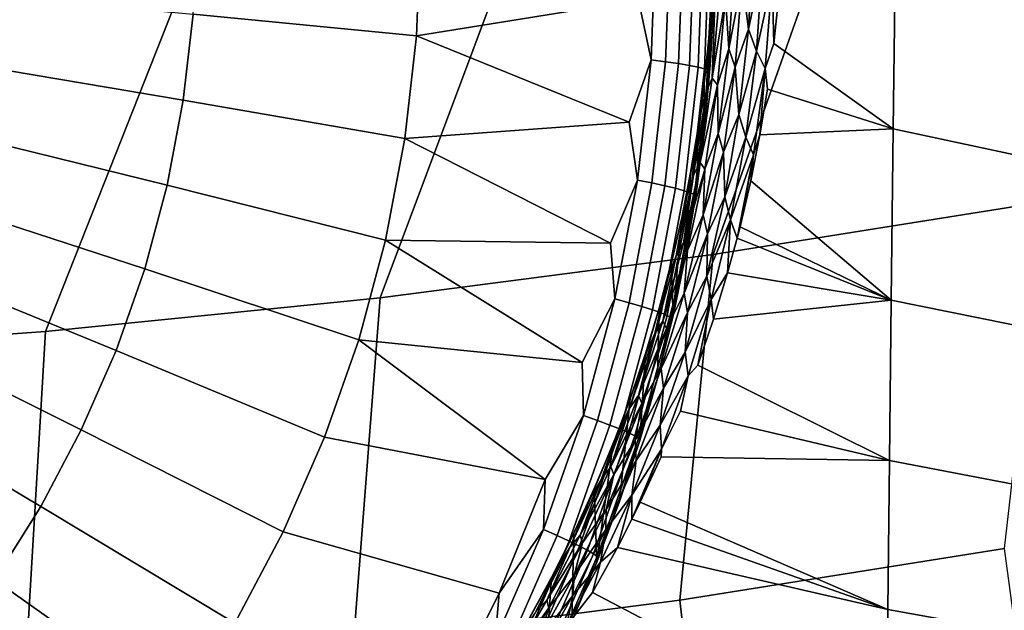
# Model space of a CAD drawing. Header units: metres. Extents: x -109 to 109, y -100 to 58.
# Tile 216 of 642: x 2.4 to 4.81, y -90.92 to -89.48. Entities that reach past the tile are written whole.
import ezdxf

# ---------------------------------------------------------------- set-up
doc = ezdxf.new("R2010")
doc.units = ezdxf.units.M
doc.layers.add('solid_21_062_100_XXX', color=7, linetype='CONTINUOUS')

msp = doc.modelspace()

# ---------------------------------------------------------------- linework, layer by layer
at = {"layer": 'solid_21_062_100_XXX'}
for points in [[(5.816099, -89.588181, -22.608746), (4.541521, -89.301651, -22.627445), (4.547272, -88.834496, -22.240826), (5.822062, -89.134796, -22.210011)], [(4.097101, -90.051674, 19.247469), (4.904485, -89.922958, 19.14525), (5.208402, -89.006454, 20.146877), (4.418644, -89.139099, 20.258987)], [(3.284245, -90.157234, 19.331305), (4.097101, -90.051674, 19.247469), (4.418644, -89.139099, 20.258987), (3.623126, -89.249916, 20.352648)], [(2.467002, -90.239479, 19.396627), (3.284245, -90.157234, 19.331305), (3.623126, -89.249916, 20.352648), (2.822886, -89.338753, 20.427734)], [(2.827322, -89.464554, -21.725935), (2.83525, -89.253181, -21.711266), (3.382254, -89.265572, -21.532698), (3.372797, -89.517723, -21.550198)], [(3.914651, -89.42981, -21.333645), (3.372797, -89.517723, -21.550198), (3.382254, -89.265572, -21.532698)], [(3.956215, -89.281487, -21.3034), (3.945153, -89.576424, -21.32387), (3.914651, -89.42981, -21.333645)], [(3.991855, -89.283257, -21.277977), (3.980693, -89.580849, -21.29863), (3.945153, -89.576424, -21.32387), (3.956215, -89.281487, -21.3034)], [(4.101559, -89.266563, -22.485321), (4.091006, -89.487411, -22.688292), (4.098543, -89.308693, -22.48979)], [(4.100789, -89.439247, -22.67647), (4.091006, -89.487411, -22.688292), (4.101559, -89.266563, -22.485321)], [(4.023403, -89.285355, -21.247644), (4.012153, -89.585304, -21.268461), (3.980693, -89.580849, -21.29863), (3.991855, -89.283257, -21.277977)], [(4.050185, -89.287758, -21.213051), (4.03886, -89.589706, -21.234007), (4.012153, -89.585304, -21.268461), (4.023403, -89.285355, -21.247644)], [(4.071631, -89.290405, -21.174936), (4.060246, -89.593948, -21.196003), (4.03886, -89.589706, -21.234007), (4.050185, -89.287758, -21.213051)], [(4.087283, -89.293236, -21.134111), (4.075854, -89.597946, -21.155258), (4.060246, -89.593948, -21.196003), (4.071631, -89.290405, -21.174936)], [(4.075854, -89.597946, -21.155258), (4.087283, -89.293236, -21.134111), (4.096807, -89.296196, -21.091446), (4.085351, -89.601616, -21.112644)], [(4.09818, -89.421066, -21.056353), (4.090436, -89.578438, -21.067276), (4.085351, -89.601616, -21.112644), (4.096807, -89.296196, -21.091446)], [(4.194367, -89.286247, -22.653944), (4.182823, -89.501503, -22.852743), (4.167879, -89.378868, -22.723574)], [(4.217405, -89.337898, -22.709238), (4.182823, -89.501503, -22.852743), (4.194367, -89.286247, -22.653944)], [(4.244611, -89.53614, -22.894024), (4.256062, -89.425446, -22.790062), (4.541521, -89.301651, -22.627445), (4.536226, -89.74501, -23.04027)], [(5.810734, -90.017563, -23.031914), (4.536226, -89.74501, -23.04027), (4.541521, -89.301651, -22.627445), (5.816099, -89.588181, -22.608746)], [(4.091006, -89.487411, -22.688292), (4.086059, -89.523949, -22.689211), (4.098543, -89.308693, -22.48979)], [(4.090436, -89.578438, -21.067276), (4.09818, -89.421066, -21.056353), (4.098543, -89.308693, -22.48979), (4.086059, -89.523949, -22.689211)], [(1.646465, -90.298302, 19.443338), (2.467002, -90.239479, 19.396627), (2.822886, -89.338753, 20.427734), (2.018967, -89.405464, 20.484123)], [(4.148993, -89.335526, -22.664228), (4.134665, -89.549248, -22.865837), (4.126735, -89.423676, -22.721529)], [(4.167879, -89.378868, -22.723574), (4.134665, -89.549248, -22.865837), (4.148993, -89.335526, -22.664228)], [(4.217405, -89.337898, -22.709238), (4.202742, -89.554871, -22.9119), (4.182823, -89.501503, -22.852743)], [(4.241124, -89.378609, -22.74897), (4.202742, -89.554871, -22.9119), (4.217405, -89.337898, -22.709238)], [(4.167879, -89.378868, -22.723574), (4.150889, -89.593842, -22.928688), (4.134665, -89.549248, -22.865837)], [(4.182823, -89.501503, -22.852743), (4.150889, -89.593842, -22.928688), (4.167879, -89.378868, -22.723574)], [(4.241124, -89.378609, -22.74897), (4.223992, -89.597267, -22.954576), (4.202742, -89.554871, -22.9119)], [(4.241124, -89.378609, -22.74897), (4.244611, -89.53614, -22.894024), (4.223992, -89.597267, -22.954576)], [(4.241124, -89.378609, -22.74897), (4.256062, -89.425446, -22.790062), (4.244611, -89.53614, -22.894024)], [(2.253401, -89.581818, -21.881659), (2.272482, -89.41288, -21.869934), (2.827322, -89.464554, -21.725935), (2.803583, -89.674736, -21.740522)], [(4.113252, -89.407852, -22.67848), (4.094753, -89.620964, -22.884251), (4.100789, -89.439247, -22.67647)], [(4.126735, -89.423676, -22.721529), (4.094753, -89.620964, -22.884251), (4.113252, -89.407852, -22.67848)], [(4.126735, -89.423676, -22.721529), (4.107199, -89.63736, -22.929007), (4.094753, -89.620964, -22.884251)], [(4.134665, -89.549248, -22.865837), (4.107199, -89.63736, -22.929007), (4.126735, -89.423676, -22.721529)], [(3.945153, -89.576424, -21.32387), (3.891677, -89.728317, -21.354362), (3.372797, -89.517723, -21.550198), (3.914651, -89.42981, -21.333645)], [(4.100789, -89.439247, -22.67647), (4.08048, -89.652336, -22.883888), (4.091006, -89.487411, -22.688292)], [(4.094753, -89.620964, -22.884251), (4.08048, -89.652336, -22.883888), (4.100789, -89.439247, -22.67647)], [(2.803583, -89.674736, -21.740522), (2.827322, -89.464554, -21.725935), (3.372797, -89.517723, -21.550198), (3.344477, -89.768463, -21.5676)], [(4.091006, -89.487411, -22.688292), (4.067856, -89.700806, -22.898529), (4.086059, -89.523949, -22.689211)], [(4.08048, -89.652336, -22.883888), (4.067856, -89.700806, -22.898529), (4.091006, -89.487411, -22.688292)], [(3.891677, -89.728317, -21.354362), (3.344477, -89.768463, -21.5676), (3.372797, -89.517723, -21.550198)], [(4.182823, -89.501503, -22.852743), (4.159588, -89.709824, -23.058245), (4.150889, -89.593842, -22.928688)], [(4.202742, -89.554871, -22.9119), (4.159588, -89.709824, -23.058245), (4.182823, -89.501503, -22.852743)], [(4.067856, -89.700806, -22.898529), (4.074836, -89.632599, -22.795174), (4.086059, -89.523949, -22.689211)], [(4.07662, -89.735397, -21.078169), (4.086059, -89.523949, -22.689211), (4.074836, -89.632599, -22.795174)], [(4.090436, -89.578438, -21.067276), (4.086059, -89.523949, -22.689211), (4.07662, -89.735397, -21.078169)], [(4.223992, -89.597267, -22.954576), (4.244611, -89.53614, -22.894024), (4.536226, -89.74501, -23.04027), (4.229641, -89.647446, -23.002285)], [(4.134665, -89.549248, -22.865837), (4.108746, -89.755814, -23.074085), (4.107199, -89.63736, -22.929007)], [(4.150889, -89.593842, -22.928688), (4.108746, -89.755814, -23.074085), (4.134665, -89.549248, -22.865837)], [(4.202742, -89.554871, -22.9119), (4.176344, -89.76461, -23.121197), (4.159588, -89.709824, -23.058245)], [(4.223992, -89.597267, -22.954576), (4.176344, -89.76461, -23.121197), (4.202742, -89.554871, -22.9119)], [(2.221718, -89.748863, -21.893251), (2.253401, -89.581818, -21.881659), (2.803583, -89.674736, -21.740522), (2.764164, -89.882568, -21.754946)], [(3.945153, -89.576424, -21.32387), (3.912028, -89.86972, -21.344227), (3.891677, -89.728317, -21.354362)], [(3.980693, -89.580849, -21.29863), (3.94727, -89.876778, -21.31917), (3.912028, -89.86972, -21.344227), (3.945153, -89.576424, -21.32387)], [(4.012153, -89.585304, -21.268461), (3.978465, -89.883575, -21.289164), (3.94727, -89.876778, -21.31917), (3.980693, -89.580849, -21.29863)], [(4.03886, -89.589706, -21.234007), (4.004948, -89.889961, -21.254847), (3.978465, -89.883575, -21.289164), (4.012153, -89.585304, -21.268461)], [(4.060246, -89.593948, -21.196003), (4.026154, -89.89579, -21.216951), (4.004948, -89.889961, -21.254847), (4.03886, -89.589706, -21.234007)], [(4.090436, -89.578438, -21.067276), (4.07662, -89.735397, -21.078169), (4.085351, -89.601616, -21.112644)], [(4.150889, -89.593842, -22.928688), (4.12229, -89.801437, -23.140387), (4.108746, -89.755814, -23.074085)], [(4.159588, -89.709824, -23.058245), (4.12229, -89.801437, -23.140387), (4.150889, -89.593842, -22.928688)], [(4.075854, -89.597946, -21.155258), (4.041631, -89.900955, -21.176289), (4.026154, -89.89579, -21.216951), (4.060246, -89.593948, -21.196003)], [(4.041631, -89.900955, -21.176289), (4.075854, -89.597946, -21.155258), (4.085351, -89.601616, -21.112644), (4.051049, -89.905334, -21.133722)], [(4.056755, -89.891716, -21.089018), (4.051049, -89.905334, -21.133722), (4.085351, -89.601616, -21.112644)], [(4.07662, -89.735397, -21.078169), (4.056755, -89.891716, -21.089018), (4.085351, -89.601616, -21.112644)], [(4.223992, -89.597267, -22.954576), (4.195075, -89.808456, -23.166771), (4.176344, -89.76461, -23.121197)], [(4.223992, -89.597267, -22.954576), (4.211023, -89.759285, -23.114962), (4.195075, -89.808456, -23.166771)], [(4.223992, -89.597267, -22.954576), (4.229641, -89.647446, -23.002285), (4.211023, -89.759285, -23.114962)], [(4.056755, -89.891716, -21.089018), (4.07662, -89.735397, -21.078169), (4.074836, -89.632599, -22.795174), (4.060152, -89.74189, -22.905666)], [(4.067856, -89.700806, -22.898529), (4.060152, -89.74189, -22.905666), (4.074836, -89.632599, -22.795174)], [(4.094753, -89.620964, -22.884251), (4.064729, -89.826569, -23.096558), (4.08048, -89.652336, -22.883888)], [(4.107199, -89.63736, -22.929007), (4.064729, -89.826569, -23.096558), (4.094753, -89.620964, -22.884251)], [(4.107199, -89.63736, -22.929007), (4.076135, -89.843452, -23.143), (4.064729, -89.826569, -23.096558)], [(4.108746, -89.755814, -23.074085), (4.076135, -89.843452, -23.143), (4.107199, -89.63736, -22.929007)], [(4.08048, -89.652336, -22.883888), (4.048659, -89.857758, -23.097795), (4.067856, -89.700806, -22.898529)], [(4.064729, -89.826569, -23.096558), (4.048659, -89.857758, -23.097795), (4.08048, -89.652336, -22.883888)], [(4.211023, -89.759285, -23.114962), (4.229641, -89.647446, -23.002285), (4.536226, -89.74501, -23.04027)], [(2.764164, -89.882568, -21.754946), (2.803583, -89.674736, -21.740522), (3.344477, -89.768463, -21.5676), (3.297454, -90.016388, -21.584806)], [(4.067856, -89.700806, -22.898529), (4.033206, -89.906258, -23.115181), (4.060152, -89.74189, -22.905666)], [(4.048659, -89.857758, -23.097795), (4.033206, -89.906258, -23.115181), (4.067856, -89.700806, -22.898529)], [(4.159588, -89.709824, -23.058245), (4.125611, -89.910797, -23.269709), (4.12229, -89.801437, -23.140387)], [(4.176344, -89.76461, -23.121197), (4.125611, -89.910797, -23.269709), (4.159588, -89.709824, -23.058245)], [(3.912028, -89.86972, -21.344227), (3.845866, -90.024193, -21.374897), (3.344477, -89.768463, -21.5676), (3.891677, -89.728317, -21.354362)], [(2.177611, -89.913078, -21.90465), (2.221718, -89.748863, -21.893251), (2.764164, -89.882568, -21.754946), (2.709288, -90.086884, -21.769127)], [(4.03087, -90.04715, -21.099806), (4.056755, -89.891716, -21.089018), (4.060152, -89.74189, -22.905666), (4.041905, -89.851715, -23.020643)], [(4.033206, -89.906258, -23.115181), (4.041905, -89.851715, -23.020643), (4.060152, -89.74189, -22.905666)], [(4.108746, -89.755814, -23.074085), (4.072183, -89.954872, -23.288239), (4.076135, -89.843452, -23.143)], [(4.12229, -89.801437, -23.140387), (4.072183, -89.954872, -23.288239), (4.108746, -89.755814, -23.074085)], [(4.188612, -89.871567, -23.23222), (4.211023, -89.759285, -23.114962), (4.536226, -89.74501, -23.04027), (4.531373, -90.163162, -23.477812)], [(4.195075, -89.808456, -23.166771), (4.211023, -89.759285, -23.114962), (4.188612, -89.871567, -23.23222)], [(5.805931, -90.421715, -23.478037), (4.531373, -90.163162, -23.477812), (4.536226, -89.74501, -23.04027), (5.810734, -90.017563, -23.031914)], [(3.845866, -90.024193, -21.374897), (3.297454, -90.016388, -21.584806), (3.344477, -89.768463, -21.5676)], [(4.176344, -89.76461, -23.121197), (4.139153, -89.966782, -23.336418), (4.125611, -89.910797, -23.269709)], [(4.195075, -89.808456, -23.166771), (4.139153, -89.966782, -23.336418), (4.176344, -89.76461, -23.121197)], [(4.12229, -89.801437, -23.140387), (4.083009, -90.001358, -23.357964), (4.072183, -89.954872, -23.288239)], [(4.125611, -89.910797, -23.269709), (4.083009, -90.001358, -23.357964), (4.12229, -89.801437, -23.140387)], [(4.195075, -89.808456, -23.166771), (4.15538, -90.01165, -23.384569), (4.139153, -89.966782, -23.336418)], [(4.195075, -89.808456, -23.166771), (4.162393, -89.984146, -23.354101), (4.15538, -90.01165, -23.384569)], [(4.195075, -89.808456, -23.166771), (4.188612, -89.871567, -23.23222), (4.162393, -89.984146, -23.354101)], [(4.064729, -89.826569, -23.096558), (4.024126, -90.024384, -23.314688), (4.048659, -89.857758, -23.097795)], [(4.076135, -89.843452, -23.143), (4.024126, -90.024384, -23.314688), (4.064729, -89.826569, -23.096558)], [(3.999003, -90.201469, -21.110516), (4.03087, -90.04715, -21.099806), (4.041905, -89.851715, -23.020643), (4.019997, -89.961929, -23.140352)], [(4.048659, -89.857758, -23.097795), (4.006275, -90.055252, -23.317484), (4.033206, -89.906258, -23.115181)], [(4.024126, -90.024384, -23.314688), (4.006275, -90.055252, -23.317484), (4.048659, -89.857758, -23.097795)], [(4.033206, -89.906258, -23.115181), (4.019997, -89.961929, -23.140352), (4.041905, -89.851715, -23.020643)], [(4.076135, -89.843452, -23.143), (4.034472, -90.041725, -23.36282), (4.024126, -90.024384, -23.314688)], [(4.072183, -89.954872, -23.288239), (4.034472, -90.041725, -23.36282), (4.076135, -89.843452, -23.143)], [(3.912028, -89.86972, -21.344227), (3.857025, -90.159714, -21.364353), (3.845866, -90.024193, -21.374897)], [(3.94727, -89.876778, -21.31917), (3.891771, -90.169395, -21.339478), (3.857025, -90.159714, -21.364353), (3.912028, -89.86972, -21.344227)], [(3.978465, -89.883575, -21.289164), (3.922528, -90.178497, -21.309631), (3.891771, -90.169395, -21.339478), (3.94727, -89.876778, -21.31917)], [(4.162393, -89.984146, -23.354101), (4.188612, -89.871567, -23.23222), (4.531373, -90.163162, -23.477812)], [(2.709288, -90.086884, -21.769127), (2.764164, -89.882568, -21.754946), (3.297454, -90.016388, -21.584806), (3.23199, -90.260117, -21.601723)], [(4.004948, -89.889961, -21.254847), (3.948638, -90.186844, -21.275452), (3.922528, -90.178497, -21.309631), (3.978465, -89.883575, -21.289164)], [(4.026154, -89.89579, -21.216951), (3.969547, -90.194252, -21.237667), (3.948638, -90.186844, -21.275452), (4.004948, -89.889961, -21.254847)], [(4.041631, -89.900955, -21.176289), (3.984806, -90.200562, -21.197083), (3.969547, -90.194252, -21.237667), (4.026154, -89.89579, -21.216951)], [(3.984806, -90.200562, -21.197083), (4.041631, -89.900955, -21.176289), (4.051049, -89.905334, -21.133722), (3.994091, -90.205635, -21.154564)], [(4.033206, -89.906258, -23.115181), (3.988003, -90.103592, -23.337561), (4.019997, -89.961929, -23.140352)], [(4.006275, -90.055252, -23.317484), (3.988003, -90.103592, -23.337561), (4.033206, -89.906258, -23.115181)], [(3.999003, -90.201469, -21.110516), (3.994091, -90.205635, -21.154564), (4.051049, -89.905334, -21.133722)], [(4.03087, -90.04715, -21.099806), (3.999003, -90.201469, -21.110516), (4.051049, -89.905334, -21.133722)], [(4.056755, -89.891716, -21.089018), (4.03087, -90.04715, -21.099806), (4.051049, -89.905334, -21.133722)], [(2.121325, -90.073547, -21.915787), (2.177611, -89.913078, -21.90465), (2.709288, -90.086884, -21.769127), (2.63926, -90.28653, -21.782982)], [(4.015844, -90.896088, 18.178625), (4.807839, -90.77037, 18.084892), (4.904485, -89.922958, 19.14525), (4.097101, -90.051674, 19.247469)], [(4.125611, -89.910797, -23.269709), (4.081686, -90.104317, -23.486559), (4.083009, -90.001358, -23.357964)], [(4.139153, -89.966782, -23.336418), (4.081686, -90.104317, -23.486559), (4.125611, -89.910797, -23.269709)], [(3.988003, -90.103592, -23.337561), (3.994327, -90.072441, -23.264814), (4.019997, -89.961929, -23.140352)], [(3.999003, -90.201469, -21.110516), (4.019997, -89.961929, -23.140352), (3.994327, -90.072441, -23.264814)], [(4.072183, -89.954872, -23.288239), (4.025774, -90.146355, -23.507725), (4.034472, -90.041725, -23.36282)], [(4.083009, -90.001358, -23.357964), (4.025774, -90.146355, -23.507725), (4.072183, -89.954872, -23.288239)], [(4.139153, -89.966782, -23.336418), (4.091968, -90.161316, -23.556986), (4.081686, -90.104317, -23.486559)], [(4.139153, -89.966782, -23.336418), (4.132139, -90.09687, -23.480724), (4.091968, -90.161316, -23.556986)], [(4.139153, -89.966782, -23.336418), (4.15538, -90.01165, -23.384569), (4.132139, -90.09687, -23.480724)], [(4.083009, -90.001358, -23.357964), (4.033853, -90.193558, -23.580847), (4.025774, -90.146355, -23.507725)], [(4.081686, -90.104317, -23.486559), (4.033853, -90.193558, -23.580847), (4.083009, -90.001358, -23.357964)], [(4.15538, -90.01165, -23.384569), (4.162393, -89.984146, -23.354101), (4.531373, -90.163162, -23.477812)], [(3.777485, -90.315697, -21.39513), (3.23199, -90.260117, -21.601723), (3.297454, -90.016388, -21.584806)], [(3.857025, -90.159714, -21.364353), (3.777485, -90.315697, -21.39513), (3.297454, -90.016388, -21.584806), (3.845866, -90.024193, -21.374897)], [(4.024126, -90.024384, -23.314688), (3.97376, -90.214371, -23.538069), (4.006275, -90.055252, -23.317484)], [(4.034472, -90.041725, -23.36282), (3.97376, -90.214371, -23.538069), (4.024126, -90.024384, -23.314688)], [(4.132139, -90.09687, -23.480724), (4.15538, -90.01165, -23.384569), (4.531373, -90.163162, -23.477812)], [(4.034472, -90.041725, -23.36282), (3.983028, -90.23214, -23.587887), (3.97376, -90.214371, -23.538069)], [(4.025774, -90.146355, -23.507725), (3.983028, -90.23214, -23.587887), (4.034472, -90.041725, -23.36282)], [(2.053176, -90.22937, -21.926601), (2.121325, -90.073547, -21.915787), (2.63926, -90.28653, -21.782982), (2.554472, -90.4804, -21.796438)], [(3.218766, -90.999184, 18.255493), (4.015844, -90.896088, 18.178625), (4.097101, -90.051674, 19.247469), (3.284245, -90.157234, 19.331305)], [(4.006275, -90.055252, -23.317484), (3.954157, -90.244797, -23.542383), (3.988003, -90.103592, -23.337561)], [(3.97376, -90.214371, -23.538069), (3.954157, -90.244797, -23.542383), (4.006275, -90.055252, -23.317484)], [(3.961202, -90.354454, -21.121134), (3.999003, -90.201469, -21.110516), (3.994327, -90.072441, -23.264814), (3.964812, -90.183052, -23.394127)], [(3.988003, -90.103592, -23.337561), (3.964812, -90.183052, -23.394127), (3.994327, -90.072441, -23.264814)], [(2.63926, -90.28653, -21.782982), (2.709288, -90.086884, -21.769127), (3.23199, -90.260117, -21.601723), (3.148452, -90.498283, -21.618252)], [(4.091968, -90.161316, -23.556986), (4.132139, -90.09687, -23.480724), (4.097887, -90.209587, -23.612131)], [(4.097887, -90.209587, -23.612131), (4.132139, -90.09687, -23.480724), (4.531373, -90.163162, -23.477812)], [(3.988003, -90.103592, -23.337561), (3.933096, -90.292793, -23.565094), (3.964812, -90.183052, -23.394127)], [(3.954157, -90.244797, -23.542383), (3.933096, -90.292793, -23.565094), (3.988003, -90.103592, -23.337561)], [(4.081686, -90.104317, -23.486559), (4.028577, -90.290344, -23.708256), (4.033853, -90.193558, -23.580847)], [(4.091968, -90.161316, -23.556986), (4.028577, -90.290344, -23.708256), (4.081686, -90.104317, -23.486559)], [(4.025774, -90.146355, -23.507725), (3.970301, -90.330215, -23.732), (3.983028, -90.23214, -23.587887)], [(4.033853, -90.193558, -23.580847), (3.970301, -90.330215, -23.732), (4.025774, -90.146355, -23.507725)], [(2.417615, -91.079506, 18.315378), (3.218766, -90.999184, 18.255493), (3.284245, -90.157234, 19.331305), (2.467002, -90.239479, 19.396627)], [(3.857025, -90.159714, -21.364353), (3.780452, -90.444801, -21.38414), (3.777485, -90.315697, -21.39513)], [(3.891771, -90.169395, -21.339478), (3.814508, -90.457047, -21.359442), (3.780452, -90.444801, -21.38414), (3.857025, -90.159714, -21.364353)], [(3.922528, -90.178497, -21.309631), (3.844654, -90.46843, -21.329754), (3.814508, -90.457047, -21.359442), (3.891771, -90.169395, -21.339478)], [(4.091968, -90.161316, -23.556986), (4.035583, -90.348175, -23.782347), (4.028577, -90.290344, -23.708256)], [(4.091968, -90.161316, -23.556986), (4.059462, -90.322113, -23.748394), (4.035583, -90.348175, -23.782347)], [(4.091968, -90.161316, -23.556986), (4.097887, -90.209587, -23.612131), (4.059462, -90.322113, -23.748394)], [(4.059462, -90.322113, -23.748394), (4.097887, -90.209587, -23.612131), (4.531373, -90.163162, -23.477812), (4.526946, -90.554794, -23.938515)], [(5.801656, -90.799515, -23.945585), (4.526946, -90.554794, -23.938515), (4.531373, -90.163162, -23.477812), (5.805931, -90.421715, -23.478037)], [(3.948638, -90.186844, -21.275452), (3.870247, -90.478706, -21.295708), (3.844654, -90.46843, -21.329754), (3.922528, -90.178497, -21.309631)], [(3.969547, -90.194252, -21.237667), (3.89074, -90.487656, -21.25803), (3.870247, -90.478706, -21.295708), (3.948638, -90.186844, -21.275452)], [(3.984806, -90.200562, -21.197083), (3.905696, -90.495094, -21.217524), (3.89074, -90.487656, -21.25803), (3.969547, -90.194252, -21.237667)], [(3.917522, -90.505875, -21.131643), (3.961202, -90.354454, -21.121134), (3.964812, -90.183052, -23.394127), (3.931373, -90.293617, -23.528334)], [(3.933096, -90.292793, -23.565094), (3.931373, -90.293617, -23.528334), (3.964812, -90.183052, -23.394127)], [(4.033853, -90.193558, -23.580847), (3.975628, -90.377998, -23.808474), (3.970301, -90.330215, -23.732)], [(4.028577, -90.290344, -23.708256), (3.975628, -90.377998, -23.808474), (4.033853, -90.193558, -23.580847)], [(3.905696, -90.495094, -21.217524), (3.984806, -90.200562, -21.197083), (3.994091, -90.205635, -21.154564), (3.914797, -90.500854, -21.175055)], [(3.97376, -90.214371, -23.538069), (3.914443, -90.396523, -23.766144), (3.954157, -90.244797, -23.542383)], [(3.983028, -90.23214, -23.587887), (3.914443, -90.396523, -23.766144), (3.97376, -90.214371, -23.538069)], [(3.961202, -90.354454, -21.121134), (3.914797, -90.500854, -21.175055), (3.994091, -90.205635, -21.154564)], [(3.999003, -90.201469, -21.110516), (3.961202, -90.354454, -21.121134), (3.994091, -90.205635, -21.154564)], [(1.613405, -91.13694, 18.358202), (2.417615, -91.079506, 18.315378), (2.467002, -90.239479, 19.396627), (1.646465, -90.298302, 19.443338)], [(1.973545, -90.379677, -21.937033), (2.053176, -90.22937, -21.926601), (2.554472, -90.4804, -21.796438), (2.455399, -90.667404, -21.809418)], [(3.983028, -90.23214, -23.587887), (3.922629, -90.414658, -23.817635), (3.914443, -90.396523, -23.766144)], [(3.970301, -90.330215, -23.732), (3.922629, -90.414658, -23.817635), (3.983028, -90.23214, -23.587887)], [(3.686937, -90.601135, -21.41494), (3.148452, -90.498283, -21.618252), (3.23199, -90.260117, -21.601723)], [(3.780452, -90.444801, -21.38414), (3.686937, -90.601135, -21.41494), (3.23199, -90.260117, -21.601723), (3.777485, -90.315697, -21.39513)], [(3.954157, -90.244797, -23.542383), (3.893131, -90.426384, -23.771933), (3.933096, -90.292793, -23.565094)], [(3.914443, -90.396523, -23.766144), (3.893131, -90.426384, -23.771933), (3.954157, -90.244797, -23.542383)], [(2.554472, -90.4804, -21.796438), (2.63926, -90.28653, -21.782982), (3.148452, -90.498283, -21.618252), (3.047306, -90.729561, -21.634302)], [(4.028577, -90.290344, -23.708256), (3.96706, -90.468842, -23.934269), (3.975628, -90.377998, -23.808474)], [(4.035583, -90.348175, -23.782347), (3.96706, -90.468842, -23.934269), (4.028577, -90.290344, -23.708256)], [(3.868028, -90.655502, -21.142027), (3.917522, -90.505875, -21.131643), (3.931373, -90.293617, -23.528334), (3.893928, -90.403984, -23.667488)], [(3.933096, -90.292793, -23.565094), (3.869336, -90.473854, -23.797207), (3.893928, -90.403984, -23.667488)], [(3.893131, -90.426384, -23.771933), (3.869336, -90.473854, -23.797207), (3.933096, -90.292793, -23.565094)], [(3.933096, -90.292793, -23.565094), (3.893928, -90.403984, -23.667488), (3.931373, -90.293617, -23.528334)], [(3.970301, -90.330215, -23.732), (3.906553, -90.506439, -23.960526), (3.922629, -90.414658, -23.817635)], [(3.975628, -90.377998, -23.808474), (3.906553, -90.506439, -23.960526), (3.970301, -90.330215, -23.732)], [(4.035583, -90.348175, -23.782347), (4.059462, -90.322113, -23.748394), (4.526946, -90.554794, -23.938515), (4.016886, -90.434265, -23.889521)], [(3.961202, -90.354454, -21.121134), (3.917522, -90.505875, -21.131643), (3.914797, -90.500854, -21.175055)], [(4.035583, -90.348175, -23.782347), (3.970804, -90.527306, -24.011957), (3.96706, -90.468842, -23.934269)], [(4.035583, -90.348175, -23.782347), (4.016886, -90.434265, -23.889521), (3.970804, -90.527306, -24.011957)], [(1.882877, -90.523628, -21.947023), (1.973545, -90.379677, -21.937033), (2.455399, -90.667404, -21.809418), (2.342593, -90.846504, -21.821846)], [(3.975628, -90.377998, -23.808474), (3.909151, -90.554642, -24.040291), (3.906553, -90.506439, -23.960526)], [(3.96706, -90.468842, -23.934269), (3.909151, -90.554642, -24.040291), (3.975628, -90.377998, -23.808474)], [(3.812795, -90.803116, -21.152273), (3.868028, -90.655502, -21.142027), (3.893928, -90.403984, -23.667488), (3.852425, -90.513931, -23.811646)], [(3.914443, -90.396523, -23.766144), (3.846995, -90.570793, -23.998358), (3.893131, -90.426384, -23.771933)], [(3.922629, -90.414658, -23.817635), (3.846995, -90.570793, -23.998358), (3.914443, -90.396523, -23.766144)], [(3.869336, -90.473854, -23.797207), (3.852425, -90.513931, -23.811646), (3.893928, -90.403984, -23.667488)], [(3.893131, -90.426384, -23.771933), (3.824029, -90.599991, -24.005569), (3.869336, -90.473854, -23.797207)], [(3.846995, -90.570793, -23.998358), (3.824029, -90.599991, -24.005569), (3.893131, -90.426384, -23.771933)], [(3.922629, -90.414658, -23.817635), (3.854103, -90.589272, -24.0515), (3.846995, -90.570793, -23.998358)], [(3.906553, -90.506439, -23.960526), (3.854103, -90.589272, -24.0515), (3.922629, -90.414658, -23.817635)], [(3.970804, -90.527306, -24.011957), (4.016886, -90.434265, -23.889521), (4.526946, -90.554794, -23.938515), (3.969999, -90.54599, -24.035738)], [(3.780452, -90.444801, -21.38414), (3.682737, -90.723389, -21.403473), (3.686937, -90.601135, -21.41494)], [(3.814508, -90.457047, -21.359442), (3.715913, -90.738144, -21.37895), (3.682737, -90.723389, -21.403473), (3.780452, -90.444801, -21.38414)], [(3.844654, -90.46843, -21.329754), (3.74528, -90.751747, -21.349417), (3.715913, -90.738144, -21.37895), (3.814508, -90.457047, -21.359442)], [(2.455399, -90.667404, -21.809418), (2.554472, -90.4804, -21.796438), (3.047306, -90.729561, -21.634302), (2.929118, -90.952644, -21.649786)], [(3.870247, -90.478706, -21.295708), (3.770211, -90.763908, -21.315502), (3.74528, -90.751747, -21.349417), (3.844654, -90.46843, -21.329754)], [(3.89074, -90.487656, -21.25803), (3.790174, -90.774368, -21.277929), (3.770211, -90.763908, -21.315502), (3.870247, -90.478706, -21.295708)], [(3.869336, -90.473854, -23.797207), (3.797572, -90.646767, -24.033329), (3.852425, -90.513931, -23.811646)], [(3.824029, -90.599991, -24.005569), (3.797572, -90.646767, -24.033329), (3.869336, -90.473854, -23.797207)], [(3.96706, -90.468842, -23.934269), (3.897907, -90.639771, -24.16408), (3.909151, -90.554642, -24.040291)], [(3.970804, -90.527306, -24.011957), (3.897907, -90.639771, -24.16408), (3.96706, -90.468842, -23.934269)], [(3.686937, -90.601135, -21.41494), (3.574752, -90.878815, -21.434212), (3.047306, -90.729561, -21.634302), (3.148452, -90.498283, -21.618252)], [(3.905696, -90.495094, -21.217524), (3.804744, -90.782906, -21.237499), (3.790174, -90.774368, -21.277929), (3.89074, -90.487656, -21.25803)], [(3.804744, -90.782906, -21.237499), (3.905696, -90.495094, -21.217524), (3.914797, -90.500854, -21.175055), (3.81361, -90.789337, -21.195076)], [(3.868028, -90.655502, -21.142027), (3.81361, -90.789337, -21.195076), (3.914797, -90.500854, -21.175055)], [(3.906553, -90.506439, -23.960526), (3.835306, -90.674995, -24.192776), (3.854103, -90.589272, -24.0515)], [(3.909151, -90.554642, -24.040291), (3.835306, -90.674995, -24.192776), (3.906553, -90.506439, -23.960526)], [(3.917522, -90.505875, -21.131643), (3.868028, -90.655502, -21.142027), (3.914797, -90.500854, -21.175055)], [(3.797572, -90.646767, -24.033329), (3.806772, -90.623367, -23.96088), (3.852425, -90.513931, -23.811646)], [(3.812795, -90.803116, -21.152273), (3.852425, -90.513931, -23.811646), (3.806772, -90.623367, -23.96088)], [(3.970804, -90.527306, -24.011957), (3.898628, -90.698288, -24.244766), (3.897907, -90.639771, -24.16408)], [(3.970804, -90.527306, -24.011957), (3.918852, -90.657013, -24.18696), (3.898628, -90.698288, -24.244766)], [(3.970804, -90.527306, -24.011957), (3.969999, -90.54599, -24.035738), (3.918852, -90.657013, -24.18696)], [(3.909151, -90.554642, -24.040291), (3.835186, -90.72348, -24.275789), (3.835306, -90.674995, -24.192776)], [(3.897907, -90.639771, -24.16408), (3.835186, -90.72348, -24.275789), (3.909151, -90.554642, -24.040291)], [(3.918852, -90.657013, -24.18696), (3.969999, -90.54599, -24.035738), (4.526946, -90.554794, -23.938515), (4.522931, -90.918694, -24.420753)], [(5.797873, -91.149925, -24.432987), (4.522931, -90.918694, -24.420753), (4.526946, -90.554794, -23.938515), (5.801656, -90.799515, -23.945585)], [(3.846995, -90.570793, -23.998358), (3.772184, -90.737206, -24.2342), (3.824029, -90.599991, -24.005569)], [(3.854103, -90.589272, -24.0515), (3.772184, -90.737206, -24.2342), (3.846995, -90.570793, -23.998358)], [(3.682737, -90.723389, -21.403473), (3.574752, -90.878815, -21.434212), (3.686937, -90.601135, -21.41494)], [(3.824029, -90.599991, -24.005569), (3.747613, -90.76564, -24.24279), (3.797572, -90.646767, -24.033329)], [(3.772184, -90.737206, -24.2342), (3.747613, -90.76564, -24.24279), (3.824029, -90.599991, -24.005569)], [(3.854103, -90.589272, -24.0515), (3.778201, -90.755974, -24.28899), (3.772184, -90.737206, -24.2342)], [(3.835306, -90.674995, -24.192776), (3.778201, -90.755974, -24.28899), (3.854103, -90.589272, -24.0515)], [(3.751903, -90.948502, -21.162363), (3.812795, -90.803116, -21.152273), (3.806772, -90.623367, -23.96088), (3.756829, -90.732285, -24.115602)], [(3.797572, -90.646767, -24.033329), (3.756829, -90.732285, -24.115602), (3.806772, -90.623367, -23.96088)], [(3.797572, -90.646767, -24.033329), (3.718553, -90.811569, -24.272982), (3.756829, -90.732285, -24.115602)], [(3.747613, -90.76564, -24.24279), (3.718553, -90.811569, -24.272982), (3.797572, -90.646767, -24.033329)], [(3.897907, -90.639771, -24.16408), (3.863151, -90.767494, -24.343731), (3.821754, -90.803162, -24.39728)], [(3.897907, -90.639771, -24.16408), (3.821754, -90.803162, -24.39728), (3.835186, -90.72348, -24.275789)], [(3.897907, -90.639771, -24.16408), (3.898628, -90.698288, -24.244766), (3.863151, -90.767494, -24.343731)], [(2.342593, -90.846504, -21.821846), (2.455399, -90.667404, -21.809418), (2.929118, -90.952644, -21.649786), (2.79455, -91.16629, -21.664614)], [(3.835306, -90.674995, -24.192776), (3.757167, -90.835938, -24.428371), (3.778201, -90.755974, -24.28899)], [(3.835186, -90.72348, -24.275789), (3.757167, -90.835938, -24.428371), (3.835306, -90.674995, -24.192776)], [(3.868028, -90.655502, -21.142027), (3.812795, -90.803116, -21.152273), (3.81361, -90.789337, -21.195076)], [(3.898628, -90.698288, -24.244766), (3.918852, -90.657013, -24.18696), (4.522931, -90.918694, -24.420753)], [(3.863151, -90.767494, -24.343731), (3.898628, -90.698288, -24.244766), (4.522931, -90.918694, -24.420753)], [(3.682737, -90.723389, -21.403473), (3.564427, -90.993904, -21.422249), (3.574752, -90.878815, -21.434212)], [(3.715913, -90.738144, -21.37895), (3.596537, -91.011101, -21.397896), (3.564427, -90.993904, -21.422249), (3.682737, -90.723389, -21.403473)], [(3.574752, -90.878815, -21.434212), (3.44159, -91.14711, -21.452831), (2.929118, -90.952644, -21.649786), (3.047306, -90.729561, -21.634302)], [(3.74528, -90.751747, -21.349417), (3.624961, -91.026855, -21.368511), (3.596537, -91.011101, -21.397896), (3.715913, -90.738144, -21.37895)], [(3.685444, -91.091438, -21.172283), (3.751903, -90.948502, -21.162363), (3.756829, -90.732285, -24.115602), (3.702536, -90.840469, -24.275719)], [(3.772184, -90.737206, -24.2342), (3.690589, -90.895851, -24.47332), (3.747613, -90.76564, -24.24279)], [(3.778201, -90.755974, -24.28899), (3.690589, -90.895851, -24.47332), (3.772184, -90.737206, -24.2342)], [(3.718553, -90.811569, -24.272982), (3.702536, -90.840469, -24.275719), (3.756829, -90.732285, -24.115602)], [(3.835186, -90.72348, -24.275789), (3.754308, -90.88459, -24.514612), (3.757167, -90.835938, -24.428371)], [(3.821754, -90.803162, -24.39728), (3.754308, -90.88459, -24.514612), (3.835186, -90.72348, -24.275789)], [(3.770211, -90.763908, -21.315502), (3.649091, -91.040848, -21.334723), (3.624961, -91.026855, -21.368511), (3.74528, -90.751747, -21.349417)], [(3.790174, -90.774368, -21.277929), (3.668413, -91.05278, -21.297251), (3.649091, -91.040848, -21.334723), (3.770211, -90.763908, -21.315502)], [(3.747613, -90.76564, -24.24279), (3.664462, -90.923439, -24.483257), (3.718553, -90.811569, -24.272982)], [(3.690589, -90.895851, -24.47332), (3.664462, -90.923439, -24.483257), (3.747613, -90.76564, -24.24279)], [(3.778201, -90.755974, -24.28899), (3.695493, -90.914871, -24.529758), (3.690589, -90.895851, -24.47332)], [(3.757167, -90.835938, -24.428371), (3.695493, -90.914871, -24.529758), (3.778201, -90.755974, -24.28899)], [(3.863151, -90.767494, -24.343731), (4.522931, -90.918694, -24.420753), (4.519313, -91.253746, -24.922857), (3.802625, -90.877525, -24.506573)], [(3.821754, -90.803162, -24.39728), (3.863151, -90.767494, -24.343731), (3.802625, -90.877525, -24.506573)], [(4.913082, -91.549232, 16.973221), (4.807839, -90.77037, 18.084892), (4.015844, -90.896088, 18.178625), (4.104095, -91.682571, 17.066441)], [(3.804744, -90.782906, -21.237499), (3.682514, -91.062386, -21.256895), (3.668413, -91.05278, -21.297251), (3.790174, -90.774368, -21.277929)], [(3.682514, -91.062386, -21.256895), (3.804744, -90.782906, -21.237499), (3.81361, -90.789337, -21.195076), (3.691095, -91.069473, -21.214518)], [(3.751903, -90.948502, -21.162363), (3.691095, -91.069473, -21.214518), (3.81361, -90.789337, -21.195076)], [(3.812795, -90.803116, -21.152273), (3.751903, -90.948502, -21.162363), (3.81361, -90.789337, -21.195076)], [(3.718553, -90.811569, -24.272982), (3.632851, -90.968399, -24.515829), (3.702536, -90.840469, -24.275719)], [(3.664462, -90.923439, -24.483257), (3.632851, -90.968399, -24.515829), (3.718553, -90.811569, -24.272982)], [(3.821754, -90.803162, -24.39728), (3.802625, -90.877525, -24.506573), (3.739117, -90.959122, -24.63356)], [(3.821754, -90.803162, -24.39728), (3.739117, -90.959122, -24.63356), (3.754308, -90.88459, -24.514612)], [(3.613515, -91.231712, -21.182018), (3.685444, -91.091438, -21.172283), (3.702536, -90.840469, -24.275719), (3.6435, -90.948288, -24.442371)], [(3.632851, -90.968399, -24.515829), (3.6435, -90.948288, -24.442371), (3.702536, -90.840469, -24.275719)], [(3.757167, -90.835938, -24.428371), (3.672657, -90.989388, -24.667004), (3.695493, -90.914871, -24.529758)], [(3.754308, -90.88459, -24.514612), (3.672657, -90.989388, -24.667004), (3.757167, -90.835938, -24.428371)], [(2.216688, -91.016685, -21.833658), (2.342593, -90.846504, -21.821846), (2.79455, -91.16629, -21.664614), (2.644353, -91.369316, -21.678703)], [(3.564427, -90.993904, -21.422249), (3.44159, -91.14711, -21.452831), (3.574752, -90.878815, -21.434212)], [(3.754308, -90.88459, -24.514612), (3.667059, -91.038086, -24.756445), (3.672657, -90.989388, -24.667004)], [(3.739117, -90.959122, -24.63356), (3.667059, -91.038086, -24.756445), (3.754308, -90.88459, -24.514612)], [(3.739117, -90.959122, -24.63356), (3.802625, -90.877525, -24.506573), (4.519313, -91.253746, -24.922857), (3.73722, -90.986885, -24.675602)], [(4.104095, -91.682571, 17.066441), (4.015844, -90.896088, 18.178625), (3.218766, -90.999184, 18.255493), (3.289749, -91.791924, 17.142897)], [(3.690589, -90.895851, -24.47332), (3.602751, -91.046852, -24.715405), (3.664462, -90.923439, -24.483257)], [(3.695493, -90.914871, -24.529758), (3.602751, -91.046852, -24.715405), (3.690589, -90.895851, -24.47332)], [(3.695493, -90.914871, -24.529758), (3.606526, -91.066093, -24.773487), (3.602751, -91.046852, -24.715405)], [(3.672657, -90.989388, -24.667004), (3.606526, -91.066093, -24.773487), (3.695493, -90.914871, -24.529758)], [(5.794549, -91.472015, -24.938629), (4.519313, -91.253746, -24.922857), (4.522931, -90.918694, -24.420753), (5.797873, -91.149925, -24.432987)]]:
    msp.add_3dface(points, dxfattribs=at)

doc.saveas('drawing.dxf')
